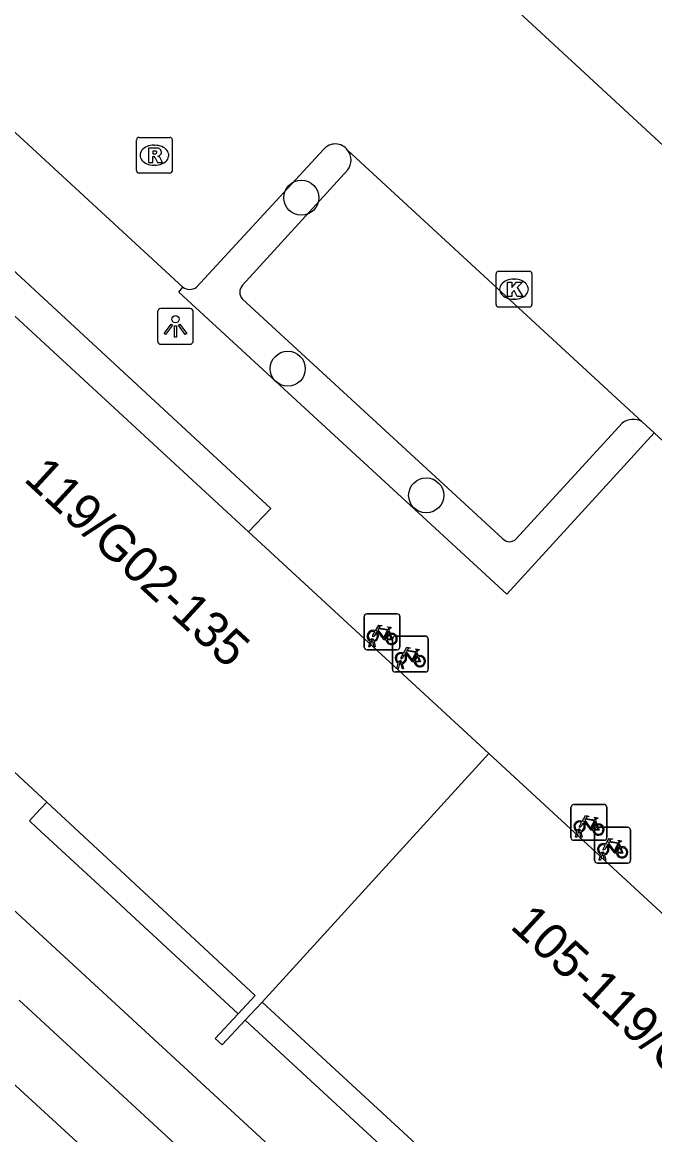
# Model space of a CAD drawing. Extents: x 159040 to 160094, y 381214 to 382518.
# Drawn here: x 159684.64 to 159702.28, y 381789.2 to 381820.24 of the extents above; entities that cross this region are included whole.
import ezdxf

# ---------------------------------------------------------------- set-up
doc = ezdxf.new("R2010")
doc.units = 0
for name, color, linetype in [('IMGEO_Boom', 7, 'Continuous'), ('IMGEO_Fietsenrek', 7, 'Continuous'), ('IMGEO_Haag', 7, 'Continuous'), ('IMGEO_Kolk', 7, 'Continuous'), ('IMGEO_Lichtpunt', 7, 'Continuous'), ('IMGEO_Pand', 7, 'Continuous'), ('IMGEO_Pand_nummerreeks', 7, 'Continuous'), ('IMGEO_Pand_overbouw', 7, 'Continuous'), ('IMGEO_Parkeervlak_open', 7, 'Continuous'), ('IMGEO_Rijbaan_lokaal_open', 7, 'Continuous'), ('IMGEO_Rioolput', 7, 'Continuous'), ('IMGEO_Voetpad_gesloten', 7, 'Continuous'), ('IMGEO_Voetpad_open', 7, 'Continuous')]:
    doc.layers.add(name, color=color, linetype=linetype)

msp = doc.modelspace()

# ---------------------------------------------------------------- linework, layer by layer
at = {"layer": 'IMGEO_Boom'}
for centre in [(159692.423, 381815.34), (159692.045, 381810.57), (159695.905, 381807.036)]:
    msp.add_circle(centre, 0.489, dxfattribs=at)
at = {"layer": 'IMGEO_Fietsenrek'}
for p, q in [((159694.174, 381802.804), (159694.174, 381803.645)), ((159694.174, 381803.645), (159694.174, 381802.804)), ((159694.249, 381803.729), (159695.09, 381803.729)), ((159695.09, 381803.729), (159694.249, 381803.729)), ((159695.174, 381803.654), (159695.174, 381802.813)), ((159695.174, 381802.813), (159695.174, 381803.654)), ((159694.861, 381803.278), (159694.897, 381803.183)), ((159694.301, 381802.813), (159694.34, 381802.973)), ((159694.37, 381802.961), (159694.335, 381802.813)), ((159694.412, 381802.985), (159694.411, 381802.989)), ((159694.453, 381802.813), (159694.419, 381802.955)), ((159694.443, 381802.996), (159694.444, 381802.989)), ((159694.451, 381802.959), (159694.486, 381802.813)), ((159694.961, 381802.186), (159694.961, 381803.027)), ((159694.961, 381803.027), (159694.961, 381802.186)), ((159695.036, 381803.111), (159695.877, 381803.111)), ((159695.877, 381803.111), (159695.036, 381803.111)), ((159695.961, 381803.036), (159695.961, 381802.195)), ((159695.961, 381802.195), (159695.961, 381803.036)), ((159695.099, 381802.729), (159694.258, 381802.729)), ((159694.258, 381802.729), (159695.099, 381802.729)), ((159694.335, 381802.813), (159694.301, 381802.813)), ((159694.486, 381802.813), (159694.453, 381802.813)), ((159695.648, 381802.66), (159695.684, 381802.565)), ((159695.088, 381802.195), (159695.127, 381802.355)), ((159695.157, 381802.343), (159695.122, 381802.195)), ((159695.199, 381802.367), (159695.198, 381802.371)), ((159695.24, 381802.195), (159695.206, 381802.337)), ((159695.23, 381802.378), (159695.231, 381802.371)), ((159695.238, 381802.341), (159695.273, 381802.195)), ((159695.886, 381802.111), (159695.045, 381802.111)), ((159695.045, 381802.111), (159695.886, 381802.111)), ((159695.122, 381802.195), (159695.088, 381802.195)), ((159695.273, 381802.195), (159695.24, 381802.195)), ((159699.944, 381797.49), (159699.944, 381798.331)), ((159699.944, 381798.331), (159699.944, 381797.49)), ((159700.019, 381798.415), (159700.86, 381798.415)), ((159700.86, 381798.415), (159700.019, 381798.415)), ((159700.944, 381798.34), (159700.944, 381797.499)), ((159700.944, 381797.499), (159700.944, 381798.34)), ((159700.631, 381797.964), (159700.667, 381797.869)), ((159700.071, 381797.499), (159700.11, 381797.659)), ((159700.14, 381797.647), (159700.105, 381797.499)), ((159700.182, 381797.671), (159700.181, 381797.675)), ((159700.223, 381797.499), (159700.189, 381797.641)), ((159700.213, 381797.682), (159700.214, 381797.675)), ((159700.221, 381797.645), (159700.256, 381797.499)), ((159700.604, 381796.852), (159700.604, 381797.693)), ((159700.604, 381797.693), (159700.604, 381796.852)), ((159700.679, 381797.777), (159701.52, 381797.777)), ((159701.52, 381797.777), (159700.679, 381797.777)), ((159701.604, 381797.702), (159701.604, 381796.861)), ((159701.604, 381796.861), (159701.604, 381797.702)), ((159700.869, 381797.415), (159700.028, 381797.415)), ((159700.028, 381797.415), (159700.869, 381797.415)), ((159700.105, 381797.499), (159700.071, 381797.499)), ((159700.256, 381797.499), (159700.223, 381797.499)), ((159701.291, 381797.326), (159701.327, 381797.231)), ((159700.731, 381796.861), (159700.77, 381797.021)), ((159700.8, 381797.009), (159700.765, 381796.861)), ((159700.842, 381797.033), (159700.841, 381797.037)), ((159700.883, 381796.861), (159700.849, 381797.003)), ((159700.873, 381797.044), (159700.874, 381797.037)), ((159700.881, 381797.007), (159700.916, 381796.861)), ((159701.529, 381796.777), (159700.688, 381796.777)), ((159700.688, 381796.777), (159701.529, 381796.777)), ((159700.765, 381796.861), (159700.731, 381796.861)), ((159700.916, 381796.861), (159700.883, 381796.861))]:
    msp.add_line(p, q, dxfattribs=at)
for points in [[(159694.508, 381803.203), (159694.456, 381803.113), (159694.416, 381803.088), (159694.417, 381803.135), (159694.472, 381803.229)], [(159694.487, 381803.255), (159694.582, 381803.419), (159694.668, 381803.405), (159694.67, 381803.396), (159694.614, 381803.385), (159694.587, 381803.34), (159694.843, 381803.299)], [(159694.783, 381803.011), (159694.733, 381803.011), (159694.542, 381803.262), (159694.523, 381803.23)], [(159694.83, 381803.274), (159694.573, 381803.315), (159694.556, 381803.286), (159694.723, 381803.066), (159694.83, 381803.274)], [(159694.878, 381803.176), (159694.848, 381803.253), (159694.739, 381803.035), (159694.782, 381803.035)], [(159694.843, 381803.299), (159694.868, 381803.348), (159694.862, 381803.352), (159694.839, 381803.356), (159694.827, 381803.363), (159694.826, 381803.366), (159694.828, 381803.371), (159694.923, 381803.356), (159694.925, 381803.346), (159694.915, 381803.333), (159694.903, 381803.327), (159694.889, 381803.333), (159694.861, 381803.278)], [(159694.812, 381803.035), (159694.932, 381803.034), (159694.888, 381803.148)], [(159694.908, 381803.155), (159694.963, 381803.01), (159694.813, 381803.01)], [(159695.295, 381802.585), (159695.243, 381802.495), (159695.203, 381802.47), (159695.204, 381802.517), (159695.259, 381802.611)], [(159695.274, 381802.637), (159695.369, 381802.801), (159695.455, 381802.787), (159695.457, 381802.778), (159695.401, 381802.767), (159695.374, 381802.722), (159695.63, 381802.681)], [(159695.57, 381802.393), (159695.52, 381802.393), (159695.329, 381802.644), (159695.31, 381802.612)], [(159695.617, 381802.656), (159695.36, 381802.697), (159695.343, 381802.668), (159695.51, 381802.448), (159695.617, 381802.656)], [(159695.665, 381802.558), (159695.635, 381802.635), (159695.526, 381802.417), (159695.569, 381802.417)], [(159695.63, 381802.681), (159695.655, 381802.73), (159695.649, 381802.734), (159695.626, 381802.738), (159695.614, 381802.745), (159695.613, 381802.748), (159695.615, 381802.753), (159695.71, 381802.738), (159695.712, 381802.728), (159695.702, 381802.715), (159695.69, 381802.709), (159695.676, 381802.715), (159695.648, 381802.66)], [(159695.599, 381802.417), (159695.719, 381802.416), (159695.675, 381802.53)], [(159695.695, 381802.537), (159695.75, 381802.392), (159695.6, 381802.392)], [(159700.278, 381797.889), (159700.226, 381797.799), (159700.186, 381797.774), (159700.187, 381797.821), (159700.242, 381797.915)], [(159700.257, 381797.941), (159700.352, 381798.105), (159700.438, 381798.091), (159700.44, 381798.082), (159700.384, 381798.071), (159700.357, 381798.026), (159700.613, 381797.985)], [(159700.553, 381797.697), (159700.503, 381797.697), (159700.312, 381797.948), (159700.293, 381797.916)], [(159700.6, 381797.96), (159700.343, 381798.001), (159700.326, 381797.972), (159700.493, 381797.752), (159700.6, 381797.96)], [(159700.648, 381797.862), (159700.618, 381797.939), (159700.509, 381797.721), (159700.552, 381797.721)], [(159700.613, 381797.985), (159700.638, 381798.034), (159700.632, 381798.038), (159700.609, 381798.042), (159700.597, 381798.049), (159700.596, 381798.052), (159700.598, 381798.057), (159700.693, 381798.042), (159700.695, 381798.032), (159700.685, 381798.019), (159700.673, 381798.013), (159700.659, 381798.019), (159700.631, 381797.964)], [(159700.582, 381797.721), (159700.702, 381797.72), (159700.658, 381797.834)], [(159700.678, 381797.841), (159700.733, 381797.696), (159700.583, 381797.696)], [(159700.938, 381797.251), (159700.886, 381797.161), (159700.846, 381797.136), (159700.847, 381797.183), (159700.902, 381797.277)], [(159700.917, 381797.303), (159701.012, 381797.467), (159701.098, 381797.453), (159701.1, 381797.444), (159701.044, 381797.433), (159701.017, 381797.388), (159701.273, 381797.347)], [(159701.213, 381797.059), (159701.163, 381797.059), (159700.972, 381797.31), (159700.953, 381797.278)], [(159701.26, 381797.322), (159701.003, 381797.363), (159700.986, 381797.334), (159701.153, 381797.114), (159701.26, 381797.322)], [(159701.308, 381797.224), (159701.278, 381797.301), (159701.169, 381797.083), (159701.212, 381797.083)], [(159701.273, 381797.347), (159701.298, 381797.396), (159701.292, 381797.4), (159701.269, 381797.404), (159701.257, 381797.411), (159701.256, 381797.414), (159701.258, 381797.419), (159701.353, 381797.404), (159701.355, 381797.394), (159701.345, 381797.381), (159701.333, 381797.375), (159701.319, 381797.381), (159701.291, 381797.326)], [(159701.242, 381797.083), (159701.362, 381797.082), (159701.318, 381797.196)], [(159701.338, 381797.203), (159701.393, 381797.058), (159701.243, 381797.058)]]:
    msp.add_lwpolyline(points, dxfattribs=at)
for centre, radius, start, end in [((159694.252, 381803.651), 0.0779, 92.4484, 184.2845), ((159694.252, 381803.651), 0.0779, 92.4484, 184.2845), ((159695.096, 381803.651), 0.0779, 2.4484, 94.2845), ((159695.096, 381803.651), 0.0779, 2.4484, 94.2845), ((159694.414, 381803.114), 0.159, 62.6766, 242.1369), ((159694.414, 381803.114), 0.129, 63.3192, 238.903), ((159694.414, 381803.114), 0.129, 283.6043, 43.4302), ((159694.414, 381803.114), 0.159, 283.5766, 46.6042), ((159694.941, 381803.03), 0.159, 113.3408, 178.3217), ((159694.941, 381803.03), 0.159, 187.0065, 105.7708), ((159694.941, 381803.03), 0.129, 188.6715, 104.5883), ((159694.394, 381802.985), 0.0499, 12.8025, 158.6934), ((159694.414, 381803.114), 0.159, 253.9967, 271.7867), ((159694.394, 381802.985), 0.0174, 12.8025, 163.4502), ((159694.414, 381803.114), 0.129, 253.415, 269.0204), ((159694.941, 381803.03), 0.129, 113.923, 177.9556), ((159695.039, 381803.033), 0.0779, 92.4484, 184.2845), ((159695.039, 381803.033), 0.0779, 92.4484, 184.2845), ((159695.883, 381803.033), 0.0779, 2.4484, 94.2845), ((159695.883, 381803.033), 0.0779, 2.4484, 94.2845), ((159694.252, 381802.807), 0.0779, 182.4484, 274.2845), ((159694.252, 381802.807), 0.0779, 182.4484, 274.2845), ((159695.201, 381802.496), 0.159, 62.6766, 242.1369), ((159695.201, 381802.496), 0.129, 63.3192, 238.903), ((159695.096, 381802.807), 0.0779, 272.4484, 4.2845), ((159695.096, 381802.807), 0.0779, 272.4484, 4.2845), ((159695.201, 381802.496), 0.129, 283.6043, 43.4302), ((159695.201, 381802.496), 0.159, 283.5766, 46.6042), ((159695.728, 381802.412), 0.159, 113.3408, 178.3217), ((159695.728, 381802.412), 0.159, 187.0065, 105.7708), ((159695.728, 381802.412), 0.129, 188.6715, 104.5883), ((159695.181, 381802.367), 0.0499, 12.8025, 158.6934), ((159695.201, 381802.496), 0.159, 253.9967, 271.7867), ((159695.181, 381802.367), 0.0174, 12.8025, 163.4502), ((159695.201, 381802.496), 0.129, 253.415, 269.0204), ((159695.728, 381802.412), 0.129, 113.923, 177.9556), ((159695.039, 381802.189), 0.0779, 182.4484, 274.2845), ((159695.039, 381802.189), 0.0779, 182.4484, 274.2845), ((159695.883, 381802.189), 0.0779, 272.4484, 4.2845), ((159695.883, 381802.189), 0.0779, 272.4484, 4.2845), ((159700.022, 381798.337), 0.0779, 92.4484, 184.2845), ((159700.022, 381798.337), 0.0779, 92.4484, 184.2845), ((159700.866, 381798.337), 0.0779, 2.4484, 94.2845), ((159700.866, 381798.337), 0.0779, 2.4484, 94.2845), ((159700.184, 381797.8), 0.159, 62.6766, 242.1369), ((159700.184, 381797.8), 0.129, 63.3192, 238.903), ((159700.184, 381797.8), 0.129, 283.6043, 43.4302), ((159700.184, 381797.8), 0.159, 283.5766, 46.6042), ((159700.164, 381797.671), 0.0499, 12.8025, 158.6934), ((159700.184, 381797.8), 0.159, 253.9967, 271.7867), ((159700.164, 381797.671), 0.0174, 12.8025, 163.4502), ((159700.184, 381797.8), 0.129, 253.415, 269.0204), ((159700.711, 381797.716), 0.159, 113.3408, 178.3217), ((159700.711, 381797.716), 0.159, 187.0065, 105.7708), ((159700.711, 381797.716), 0.129, 113.923, 177.9556), ((159700.711, 381797.716), 0.129, 188.6715, 104.5883), ((159700.682, 381797.699), 0.0779, 92.4484, 184.2845), ((159700.682, 381797.699), 0.0779, 92.4484, 184.2845), ((159701.526, 381797.699), 0.0779, 2.4484, 94.2845), ((159701.526, 381797.699), 0.0779, 2.4484, 94.2845), ((159700.022, 381797.493), 0.0779, 182.4484, 274.2845), ((159700.022, 381797.493), 0.0779, 182.4484, 274.2845), ((159700.844, 381797.162), 0.159, 62.6766, 242.1369), ((159700.844, 381797.162), 0.129, 63.3192, 238.903), ((159700.866, 381797.493), 0.0779, 272.4484, 4.2845), ((159700.866, 381797.493), 0.0779, 272.4484, 4.2845), ((159700.844, 381797.162), 0.159, 283.5766, 46.6042), ((159700.824, 381797.033), 0.0499, 12.8025, 158.6934), ((159700.844, 381797.162), 0.159, 253.9967, 271.7867), ((159700.824, 381797.033), 0.0174, 12.8025, 163.4502), ((159700.844, 381797.162), 0.129, 253.415, 269.0204), ((159700.844, 381797.162), 0.129, 283.6043, 43.4302), ((159701.371, 381797.078), 0.159, 113.3408, 178.3217), ((159701.371, 381797.078), 0.159, 187.0065, 105.7708), ((159701.371, 381797.078), 0.129, 113.923, 177.9556), ((159701.371, 381797.078), 0.129, 188.6715, 104.5883), ((159700.682, 381796.855), 0.0779, 182.4484, 274.2845), ((159700.682, 381796.855), 0.0779, 182.4484, 274.2845), ((159701.526, 381796.855), 0.0779, 272.4484, 4.2845), ((159701.526, 381796.855), 0.0779, 272.4484, 4.2845)]:
    msp.add_arc(centre, radius, start, end, dxfattribs=at)
at = {"layer": 'IMGEO_Haag'}
msp.add_lwpolyline([(159683.317, 381791.605), (159691.286, 381784.296)], dxfattribs=at)
at = {"layer": 'IMGEO_Kolk'}
for p, q in [((159697.853, 381812.363), (159697.853, 381813.215)), ((159697.928, 381813.289), (159698.78, 381813.289)), ((159698.854, 381813.215), (159698.854, 381812.363)), ((159698.341, 381813.069), (159698.366, 381813.069)), ((159698.364, 381812.509), (159698.339, 381812.509)), ((159698.78, 381812.289), (159697.928, 381812.289))]:
    msp.add_line(p, q, dxfattribs=at)
for points in [[(159697.853, 381812.363), (159697.853, 381813.215)], [(159697.928, 381813.289), (159698.78, 381813.289)], [(159698.854, 381813.215), (159698.854, 381812.363)], [(159698.174, 381812.989), (159698.297, 381812.989), (159698.297, 381812.838), (159698.427, 381812.989), (159698.591, 381812.989), (159698.445, 381812.838), (159698.598, 381812.589), (159698.446, 381812.589), (159698.361, 381812.753), (159698.297, 381812.686), (159698.297, 381812.589), (159698.174, 381812.589), (159698.174, 381812.989)], [(159698.78, 381812.289), (159697.928, 381812.289)]]:
    msp.add_lwpolyline(points, dxfattribs=at)
for centre, start, end in [((159697.93, 381813.213), 91.552, 178.448), ((159697.93, 381813.213), 91.552, 178.448), ((159698.778, 381813.213), 1.552, 88.448), ((159698.778, 381813.213), 1.552, 88.448), ((159697.93, 381812.365), 181.552, 268.448), ((159697.93, 381812.365), 181.552, 268.448), ((159698.778, 381812.365), 271.552, 358.448), ((159698.778, 381812.365), 271.552, 358.448)]:
    msp.add_arc(centre, 0.0765, start, end, dxfattribs=at)
for centre, major_axis, ratio, start_param, end_param in [((159698.34, 381812.789), (-0.387, 0.002), 0.722429, 4.712389, 7.853982), ((159698.365, 381812.789), (-0.39, 0.002), 0.717154, 1.570796, 4.712389)]:
    msp.add_ellipse(centre, major_axis=major_axis, ratio=ratio, start_param=start_param, end_param=end_param, dxfattribs=at)
at = {"layer": 'IMGEO_Lichtpunt'}
for p, q in [((159689.315, 381812.248), (159688.507, 381812.248)), ((159689.315, 381812.248), (159688.507, 381812.248)), ((159688.413, 381812.153), (159688.413, 381811.346)), ((159688.413, 381812.153), (159688.413, 381811.346)), ((159689.409, 381811.346), (159689.409, 381812.153)), ((159689.409, 381811.346), (159689.409, 381812.153)), ((159688.507, 381811.252), (159689.315, 381811.252)), ((159688.507, 381811.252), (159689.315, 381811.252))]:
    msp.add_line(p, q, dxfattribs=at)
for points in [[(159688.787, 381811.817), (159688.826, 381811.789), (159688.638, 381811.527), (159688.6, 381811.554), (159688.787, 381811.817)], [(159688.889, 381811.769), (159688.936, 381811.769), (159688.936, 381811.447), (159688.889, 381811.447), (159688.889, 381811.769)], [(159688.999, 381811.789), (159689.037, 381811.816), (159689.224, 381811.554), (159689.185, 381811.526), (159688.999, 381811.789)]]:
    msp.add_lwpolyline(points, dxfattribs=at)
msp.add_circle((159688.912, 381811.951), 0.0994, dxfattribs=at)
for centre, start, end in [((159688.507, 381812.153), 90, 180), ((159688.507, 381812.153), 90, 180), ((159689.315, 381812.153), 0, 90), ((159689.315, 381812.153), 0, 90), ((159688.507, 381811.346), 180, 270), ((159688.507, 381811.346), 180, 270), ((159689.315, 381811.346), 270, 0), ((159689.315, 381811.346), 270, 360)]:
    msp.add_arc(centre, 0.0946, start, end, dxfattribs=at)
at = {"layer": 'IMGEO_Pand'}
for points in [[(159690.949, 381806.021), (159684.065, 381812.371)], [(159690.949, 381806.021), (159697.652, 381799.838)], [(159691.334, 381792.901), (159690.86, 381792.394), (159690.216, 381791.705), (159690.022, 381791.881), (159690.662, 381792.576), (159691.135, 381793.089), (159685.321, 381798.475), (159683.739, 381799.941), (159677.836, 381805.408), (159677.363, 381804.896), (159676.856, 381804.347), (159676.748, 381804.443), (159676.626, 381804.55), (159677.249, 381805.254)], [(159697.652, 381799.838), (159691.334, 381792.901)], [(159697.652, 381799.838), (159704.239, 381793.76)], [(159711.233, 381787.309), (159704.415, 381779.882), (159704.31, 381779.979), (159704.195, 381780.085), (159704.67, 381780.6), (159698.758, 381786.052), (159697.179, 381787.509), (159691.334, 381792.901)]]:
    msp.add_lwpolyline(points, dxfattribs=at)
at = {"layer": 'IMGEO_Pand_overbouw'}
for points in [[(159690.662, 381792.576), (159691.135, 381793.089), (159685.321, 381798.475), (159685.011, 381798.139), (159684.841, 381797.955), (159685.036, 381797.775), (159687.368, 381795.619), (159687.538, 381795.462)], [(159691.334, 381792.901), (159690.86, 381792.394), (159694.014, 381789.48), (159694.147, 381789.356), (159696.514, 381787.166), (159696.7, 381786.991), (159696.871, 381787.173), (159697.179, 381787.509)]]:
    msp.add_lwpolyline(points, close=True, dxfattribs=at)
at = {"layer": 'IMGEO_Parkeervlak_open'}
for points in [[(159693.715, 381816.115), (159690.785, 381812.899)], [(159690.782, 381812.509), (159698.036, 381805.83)], [(159698.417, 381805.827), (159701.371, 381809.051)]]:
    msp.add_lwpolyline(points, dxfattribs=at)
for centre, radius, start, end in [((159693.351, 381816.391), 0.457, 322.7798, 37.6332), ((159690.986, 381812.702), 0.281, 135.7017, 223.4168), ((159701.678, 381808.668), 0.491, 58.7992, 128.7342), ((159698.228, 381805.998), 0.255, 221.2066, 317.8911)]:
    msp.add_arc(centre, radius, start, end, dxfattribs=at)
at = {"layer": 'IMGEO_Rijbaan_lokaal_open'}
for points in [[(159689.119, 381812.848), (159667.17, 381833.086)], [(159695.21, 381823.556), (159702.524, 381816.79)], [(159689.501, 381812.848), (159693.041, 381816.69)], [(159701.933, 381809.088), (159693.713, 381816.67)], [(159701.933, 381809.088), (159702.264, 381808.782)], [(159706.364, 381804.986), (159702.264, 381808.782)]]:
    msp.add_lwpolyline(points, dxfattribs=at)
for centre, radius, start, end in [((159693.369, 381816.405), 0.435, 37.6447, 138.9459), ((159689.31, 381813.091), 0.309, 231.8748, 308.1252)]:
    msp.add_arc(centre, radius, start, end, dxfattribs=at)
at = {"layer": 'IMGEO_Rioolput'}
for p, q in [((159687.823, 381816.099), (159687.823, 381816.951)), ((159687.898, 381817.025), (159688.75, 381817.025)), ((159688.824, 381816.951), (159688.824, 381816.099)), ((159688.311, 381816.805), (159688.336, 381816.805)), ((159688.334, 381816.245), (159688.309, 381816.245)), ((159688.75, 381816.025), (159687.898, 381816.025))]:
    msp.add_line(p, q, dxfattribs=at)
for points in [[(159687.823, 381816.099), (159687.823, 381816.951)], [(159687.898, 381817.025), (159688.75, 381817.025)], [(159688.824, 381816.951), (159688.824, 381816.099)], [(159688.412, 381816.723), (159688.16, 381816.725), (159688.16, 381816.325)], [(159688.338, 381816.644), (159688.284, 381816.644), (159688.284, 381816.563)], [(159688.284, 381816.563), (159688.336, 381816.563)], [(159688.16, 381816.325), (159688.284, 381816.325), (159688.284, 381816.487), (159688.295, 381816.487)], [(159688.342, 381816.458), (159688.413, 381816.325), (159688.553, 381816.325), (159688.488, 381816.451)], [(159688.75, 381816.025), (159687.898, 381816.025)]]:
    msp.add_lwpolyline(points, dxfattribs=at)
for centre, radius, start, end in [((159687.9, 381816.949), 0.0765, 91.552, 178.448), ((159687.9, 381816.949), 0.0765, 91.552, 178.448), ((159688.748, 381816.949), 0.0765, 1.552, 88.448), ((159688.748, 381816.949), 0.0765, 1.552, 88.448), ((159688.32, 381816.752), 0.19, 274.7715, 282.9687), ((159688.344, 381816.548), 0.0964, 77.0061, 93.1865), ((159688.358, 381816.605), 0.0378, 276.6634, 79.6772), ((159688.411, 381816.613), 0.109, 350.3612, 89.416), ((159688.409, 381816.613), 0.112, 277.5842, 350.9817), ((159688.294, 381816.434), 0.0533, 26.0293, 88.6989), ((159688.393, 381816.398), 0.108, 29.5134, 73.7905), ((159687.9, 381816.101), 0.0765, 181.552, 268.448), ((159687.9, 381816.101), 0.0765, 181.552, 268.448), ((159688.748, 381816.101), 0.0765, 271.552, 358.448), ((159688.748, 381816.101), 0.0765, 271.552, 358.448)]:
    msp.add_arc(centre, radius, start, end, dxfattribs=at)
for centre, major_axis, ratio, start_param, end_param in [((159688.31, 381816.525), (-0.387, 0.002), 0.722429, 4.712389, 7.853982), ((159688.335, 381816.525), (-0.39, 0.002), 0.717154, 1.570796, 4.712389)]:
    msp.add_ellipse(centre, major_axis=major_axis, ratio=ratio, start_param=start_param, end_param=end_param, dxfattribs=at)
at = {"layer": 'IMGEO_Voetpad_gesloten'}
for points in [[(159703.332, 381778.057), (159702.939, 381778.5), (159699.62, 381781.437), (159675.685, 381803.499), (159673.113, 381803.604), (159630.084, 381769.208)], [(159692.511, 381785.612), (159684.552, 381792.952)]]:
    msp.add_lwpolyline(points, dxfattribs=at)
at = {"layer": 'IMGEO_Voetpad_open'}
for points in [[(159678.35, 381816.059), (159679.755, 381817.601), (159691.568, 381806.669), (159690.949, 381806.021)], [(159702.264, 381808.782), (159701.52, 381807.968), (159698.15, 381804.283), (159689.002, 381812.708), (159689.119, 381812.848)]]:
    msp.add_lwpolyline(points, dxfattribs=at)

# ---------------------------------------------------------------- texts
at = {"layer": 'IMGEO_Pand_nummerreeks'}
for s, rotation, p in [('119/G02-135', 317.3899, (159684.649, 381807.462)), ('105-119/G01', 317.389, (159698.216, 381794.981))]:
    msp.add_text(s, height=1, rotation=rotation, dxfattribs=at).set_placement(p)

doc.saveas('drawing.dxf')
